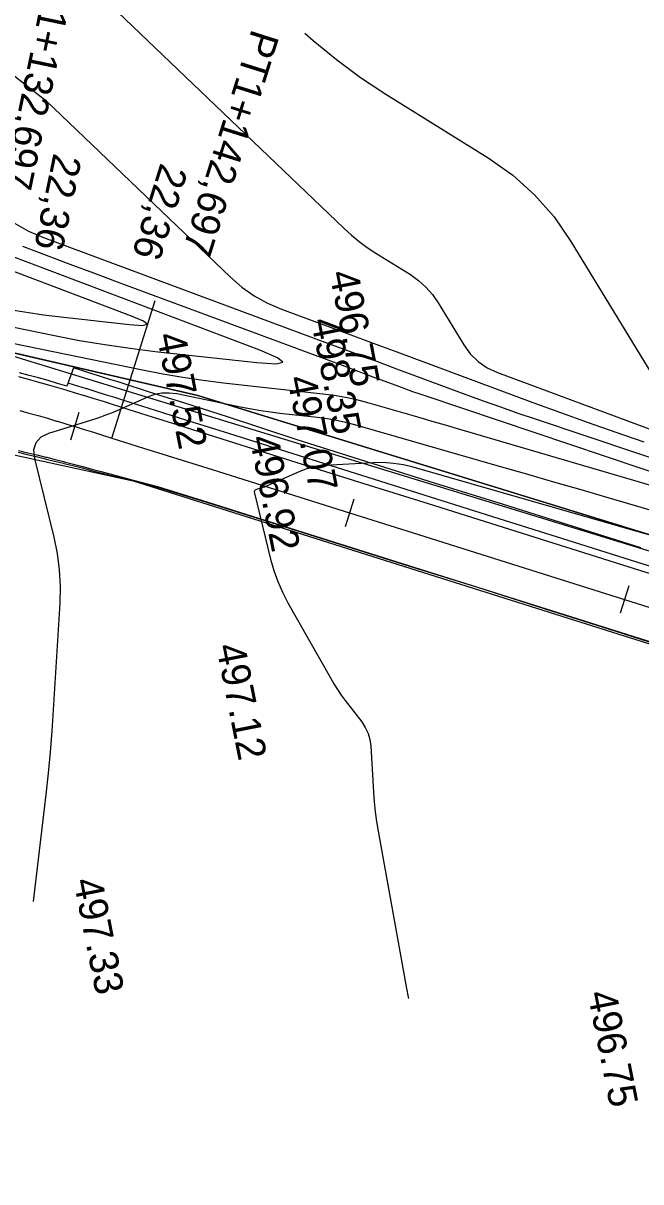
# Model space of a CAD drawing. Extents: x -636600 to -628587, y -1090963 to -1085869.
# Drawn here: x -629450.7 to -629407.9, y -1090418.2 to -1090337.9 of the extents above; entities that cross this region are included whole.
import ezdxf

# ---------------------------------------------------------------- set-up
doc = ezdxf.new("R2010")
doc.units = 0
for name, color, linetype in [('01_PARCELY_NÁVRH_PC', 7, 'Continuous'), ('21', 7, 'Continuous'), ('42', 7, 'Continuous'), ('dno příkopu', 7, 'Continuous'), ('Ex_Major Contours', 7, 'Continuous'), ('Ex_Minor Contours', 7, 'Continuous'), ('HEKTOMETRY20', 7, 'Continuous'), ('HL_BODY', 7, 'Continuous'), ('koty_vše', 7, 'Continuous'), ('PARCELY_NÁVRH_SILNICE_ŽELEZNICE', 7, 'Continuous'), ('POLOMERY', 7, 'Continuous'), ('situace_osa', 7, 'Continuous'), ('situace_těleso', 7, 'Continuous'), ('situace_vozovka', 7, 'Continuous')]:
    doc.layers.add(name, color=color, linetype=linetype)

msp = doc.modelspace()

# ---------------------------------------------------------------- linework, layer by layer
at = {"layer": '01_PARCELY_NÁVRH_PC'}
for points in [[(-629268.755, -1090411.534), (-629342.71, -1090393.203), (-629438.615, -1090363.656), (-629454.812, -1090359.914), (-629469.237, -1090360.635), (-629480.703, -1090362.631), (-629488.059, -1090365.855), (-629497.762, -1090372.287), (-629533.536, -1090406.901)], [(-629614.22, -1090480.347), (-629531.575, -1090411.653), (-629497.876, -1090379.366), (-629487.9, -1090372.141), (-629478.001, -1090367.828), (-629466.768, -1090365.926), (-629458.374, -1090366.246), (-629443.107, -1090369.59), (-629351.806, -1090398.382), (-629222.518, -1090430.761)]]:
    msp.add_lwpolyline(points, dxfattribs=at)
at = {"layer": '21'}
for p, q in [((-629454.812, -1090359.914), (-629438.615, -1090363.656)), ((-629438.615, -1090363.656), (-629342.71, -1090393.203))]:
    msp.add_line(p, q, dxfattribs=at)
at = {"layer": '42'}
msp.add_line((-629355.016, -1090390.474), (-629454.812, -1090359.914), dxfattribs=at)
at = {"layer": 'dno příkopu'}
msp.add_lwpolyline([(-629447.563, -1090362.817), (-629446.972, -1090362.994), (-629446.354, -1090363.183), (-629446.324, -1090363.192), (-629445.679, -1090363.391), (-629445.036, -1090363.591), (-629444.397, -1090363.792), (-629443.76, -1090363.992), (-629441.563, -1090364.684), (-629439.914, -1090365.203), (-629436.794, -1090366.185), (-629432.025, -1090367.686), (-629427.255, -1090369.187), (-629422.486, -1090370.688), (-629417.717, -1090372.189), (-629412.947, -1090373.691), (-629408.178, -1090375.192), (-629403.409, -1090376.693)], dxfattribs=at)
at = {"layer": 'Ex_Major Contours'}
for points in [[(-629451.338, -1090351.722), (-629450.357, -1090352.268), (-629449.314, -1090352.716), (-629429.62, -1090360.026), (-629428.42, -1090360.472), (-629427.221, -1090360.917), (-629426.021, -1090361.363), (-629424.822, -1090361.808), (-629420.024, -1090363.59), (-629418.822, -1090364.031), (-629417.618, -1090364.462), (-629416.41, -1090364.883), (-629415.199, -1090365.295), (-629401.296, -1090369.963)], [(-629399.652, -1090373.843), (-629410.145, -1090370.765), (-629412.027, -1090370.215), (-629413.91, -1090369.667), (-629415.793, -1090369.122), (-629417.678, -1090368.581), (-629427.718, -1090365.702), (-629428.355, -1090365.534), (-629428.998, -1090365.393), (-629429.646, -1090365.28), (-629430.299, -1090365.194), (-629432.923, -1090364.903), (-629433.578, -1090364.823), (-629434.231, -1090364.728), (-629434.881, -1090364.618), (-629435.529, -1090364.493), (-629440.077, -1090363.56), (-629440.598, -1090363.493), (-629441.109, -1090363.507), (-629441.612, -1090363.603), (-629442.106, -1090363.779), (-629444.064, -1090364.649), (-629444.556, -1090364.859), (-629445.054, -1090365.054), (-629445.557, -1090365.235), (-629446.066, -1090365.401), (-629448.963, -1090366.301), (-629449.514, -1090366.561), (-629449.861, -1090366.937), (-629450.004, -1090367.428), (-629449.943, -1090368.035), (-629448.604, -1090373.487), (-629448.37, -1090374.621), (-629448.223, -1090375.763), (-629448.164, -1090376.913), (-629448.191, -1090378.071), (-629448.644, -1090385.47), (-629448.744, -1090386.935), (-629448.863, -1090388.399), (-629449.003, -1090389.861), (-629449.163, -1090391.321), (-629450.027, -1090398.744)]]:
    msp.add_lwpolyline(points, dxfattribs=at)
at = {"layer": 'Ex_Minor Contours'}
for points in [[(-629444.721, -1090336.552), (-629428.483, -1090352.074), (-629427.961, -1090352.547), (-629427.418, -1090352.992), (-629426.852, -1090353.408), (-629426.264, -1090353.795), (-629423.867, -1090355.287), (-629423.296, -1090355.689), (-629422.784, -1090356.148), (-629422.33, -1090356.665), (-629421.934, -1090357.239), (-629420.165, -1090360.142), (-629419.707, -1090360.776), (-629419.164, -1090361.309), (-629418.538, -1090361.74), (-629417.828, -1090362.07), (-629407.913, -1090365.752), (-629406.682, -1090366.204)], [(-629431.185, -1090338.54), (-629430.615, -1090339.057), (-629429.001, -1090340.377), (-629427.321, -1090341.612), (-629425.575, -1090342.762), (-629418.46, -1090347.19), (-629416.767, -1090348.382), (-629415.246, -1090349.745), (-629413.898, -1090351.279), (-629412.722, -1090352.983), (-629405.777, -1090364.386)], [(-629451.503, -1090341.381), (-629449.15, -1090343.223), (-629436.348, -1090355.46), (-629435.549, -1090356.151), (-629434.693, -1090356.751), (-629433.779, -1090357.259), (-629432.809, -1090357.675), (-629428.812, -1090359.159), (-629427.813, -1090359.53), (-629426.814, -1090359.901), (-629425.815, -1090360.272), (-629424.815, -1090360.643), (-629415.358, -1090364.155), (-629413.446, -1090364.856), (-629411.529, -1090365.543), (-629409.606, -1090366.214), (-629407.678, -1090366.869)], [(-629462.123, -1090356.723), (-629448.552, -1090359.507), (-629446.814, -1090359.843), (-629445.069, -1090360.138), (-629443.318, -1090360.393), (-629441.561, -1090360.608), (-629434.52, -1090361.386), (-629433.187, -1090361.478), (-629432.708, -1090361.365), (-629433.084, -1090361.048), (-629434.313, -1090360.525), (-629458.293, -1090351.474)], [(-629451.677, -1090357.694), (-629450.496, -1090357.894), (-629449.311, -1090358.067), (-629448.121, -1090358.212), (-629443.355, -1090358.739), (-629442.452, -1090358.802), (-629442.128, -1090358.725), (-629442.382, -1090358.51), (-629443.215, -1090358.156), (-629459.449, -1090352.028)], [(-629450.774, -1090353.321), (-629449.131, -1090353.94), (-629447.488, -1090354.556), (-629445.844, -1090355.17), (-629444.199, -1090355.782), (-629428.607, -1090361.57), (-629428.117, -1090361.752), (-629427.628, -1090361.934), (-629427.138, -1090362.115), (-629426.648, -1090362.297), (-629424.689, -1090363.025), (-629424.199, -1090363.205), (-629423.707, -1090363.381), (-629423.214, -1090363.553), (-629422.719, -1090363.721), (-629397.971, -1090372.03)], [(-629396.621, -1090373.005), (-629420.656, -1090365.954), (-629421.424, -1090365.73), (-629422.193, -1090365.506), (-629422.962, -1090365.284), (-629423.731, -1090365.062), (-629426.81, -1090364.18), (-629427.582, -1090363.976), (-629428.362, -1090363.805), (-629429.148, -1090363.667), (-629429.94, -1090363.563), (-629436.831, -1090362.801), (-629438.242, -1090362.629), (-629439.649, -1090362.424), (-629441.05, -1090362.187), (-629442.446, -1090361.917), (-629454.081, -1090359.53)], [(-629407.422, -1090373.303), (-629423.668, -1090368.646), (-629424.354, -1090368.48), (-629425.047, -1090368.372), (-629425.746, -1090368.322), (-629426.452, -1090368.331), (-629429.812, -1090368.513), (-629430.255, -1090368.557), (-629430.689, -1090368.641), (-629431.114, -1090368.764), (-629431.529, -1090368.926), (-629433.813, -1090369.94), (-629433.902, -1090369.978), (-629433.993, -1090370.014), (-629434.085, -1090370.047), (-629434.177, -1090370.077), (-629434.549, -1090370.192), (-629434.628, -1090370.23), (-629434.677, -1090370.283), (-629434.697, -1090370.353), (-629434.689, -1090370.439), (-629433.564, -1090375.018), (-629433.343, -1090375.802), (-629433.07, -1090376.565), (-629432.744, -1090377.308), (-629432.367, -1090378.03), (-629429.409, -1090383.248), (-629429.171, -1090383.652), (-629428.92, -1090384.046), (-629428.656, -1090384.432), (-629428.379, -1090384.809), (-629427.243, -1090386.301), (-629426.991, -1090386.686), (-629426.803, -1090387.094), (-629426.679, -1090387.526), (-629426.619, -1090387.982), (-629426.427, -1090391.16), (-629426.376, -1090391.844), (-629426.304, -1090392.526), (-629426.212, -1090393.205), (-629426.1, -1090393.882), (-629424.123, -1090404.793), (-629424.012, -1090405.391), (-629423.998, -1090405.465)]]:
    msp.add_lwpolyline(points, dxfattribs=at)
at = {"layer": 'HEKTOMETRY20'}
for points in [[(-629446.867, -1090364.856), (-629447.453, -1090366.768)], [(-629427.781, -1090370.856), (-629428.381, -1090372.764)], [(-629408.703, -1090376.861), (-629409.304, -1090378.769)]]:
    msp.add_lwpolyline(points, dxfattribs=at)
at = {"layer": 'HL_BODY'}
msp.add_lwpolyline([(-629444.585, -1090366.615), (-629441.583, -1090357.077)], dxfattribs=at)
at = {"layer": 'PARCELY_NÁVRH_SILNICE_ŽELEZNICE'}
msp.add_lwpolyline([(-629605.575, -1090296.86), (-629591.052, -1090304.21), (-629561.855, -1090321.748), (-629545.359, -1090334.769), (-629498.696, -1090345.634), (-629454.812, -1090359.914), (-629438.615, -1090363.656), (-629342.71, -1090393.203), (-629268.755, -1090411.534), (-629236.985, -1090420.294), (-629204.969, -1090428.241), (-629188.944, -1090431.171), (-629176.974, -1090420.684), (-629160.151, -1090425.271), (-629130.105, -1090434.667)], dxfattribs=at)
at = {"layer": 'POLOMERY'}
msp.add_lwpolyline([(-629444.585, -1090366.615), (-629441.583, -1090357.077)], dxfattribs=at)
at = {"layer": 'situace_osa'}
msp.add_lwpolyline([(-629450.973, -1090364.708), (-629450.329, -1090364.883), (-629449.687, -1090365.062), (-629449.047, -1090365.247), (-629448.407, -1090365.435), (-629448.348, -1090365.452), (-629447.769, -1090365.626), (-629447.16, -1090365.812), (-629447.131, -1090365.821), (-629446.494, -1090366.017), (-629445.857, -1090366.216), (-629445.221, -1090366.415), (-629444.585, -1090366.615), (-629442.389, -1090367.307), (-629440.739, -1090367.826), (-629437.619, -1090368.808), (-629432.85, -1090370.309), (-629428.081, -1090371.81), (-629423.311, -1090373.311), (-629418.542, -1090374.812), (-629413.773, -1090376.314), (-629409.004, -1090377.815), (-629404.234, -1090379.316)], dxfattribs=at)
at = {"layer": 'situace_těleso'}
for points in [[(-629407.875, -1090374.229), (-629412.645, -1090372.731), (-629417.415, -1090371.232), (-629422.186, -1090369.734), (-629426.958, -1090368.243), (-629431.726, -1090366.738), (-629436.476, -1090365.176), (-629439.592, -1090364.182), (-629441.24, -1090363.656), (-629443.434, -1090362.956), (-629444.071, -1090362.753), (-629444.711, -1090362.549), (-629445.354, -1090362.346), (-629446.002, -1090362.142), (-629446.032, -1090362.133), (-629446.653, -1090361.94), (-629447.248, -1090361.759), (-629447.69, -1090363.023), (-629448.343, -1090362.828), (-629448.999, -1090362.637), (-629449.659, -1090362.45), (-629450.323, -1090362.269), (-629450.99, -1090362.093)], [(-629451.078, -1090367.598), (-629450.449, -1090367.747), (-629449.82, -1090367.902), (-629449.188, -1090368.062), (-629449.13, -1090368.078), (-629448.552, -1090368.216), (-629447.943, -1090368.364), (-629447.914, -1090368.372), (-629447.274, -1090368.53), (-629446.632, -1090368.692), (-629445.988, -1090368.855), (-629445.342, -1090369.019), (-629443.107, -1090369.59), (-629441.429, -1090370.018), (-629438.3, -1090370.97), (-629433.528, -1090372.462), (-629428.765, -1090373.983), (-629423.993, -1090375.475), (-629419.218, -1090376.96), (-629414.453, -1090378.473), (-629409.688, -1090379.989), (-629404.923, -1090381.505)]]:
    msp.add_lwpolyline(points, dxfattribs=at)
at = {"layer": 'situace_vozovka'}
for points in [[(-629451.059, -1090362.36), (-629450.393, -1090362.534), (-629449.732, -1090362.714), (-629449.073, -1090362.898), (-629448.418, -1090363.086), (-629447.766, -1090363.278), (-629447.706, -1090363.296), (-629447.117, -1090363.473), (-629446.5, -1090363.661), (-629446.471, -1090363.67), (-629445.827, -1090363.868), (-629445.186, -1090364.068), (-629444.547, -1090364.269), (-629443.91, -1090364.469), (-629441.713, -1090365.16), (-629440.064, -1090365.68), (-629436.944, -1090366.662), (-629432.175, -1090368.163), (-629427.405, -1090369.664), (-629422.636, -1090371.165), (-629417.867, -1090372.666), (-629413.097, -1090374.167), (-629408.328, -1090375.669), (-629403.559, -1090377.17)], [(-629451.047, -1090367.487), (-629450.417, -1090367.632), (-629449.785, -1090367.783), (-629449.151, -1090367.938), (-629449.092, -1090367.952), (-629448.516, -1090368.097), (-629447.909, -1090368.252), (-629447.88, -1090368.26), (-629447.241, -1090368.425), (-629446.601, -1090368.593), (-629445.959, -1090368.763), (-629445.315, -1090368.934), (-629443.088, -1090369.527), (-629441.415, -1090369.972), (-629438.295, -1090370.954), (-629433.526, -1090372.455), (-629428.756, -1090373.956), (-629423.987, -1090375.458), (-629419.218, -1090376.959), (-629414.448, -1090378.46), (-629409.679, -1090379.961), (-629404.91, -1090381.462)]]:
    msp.add_lwpolyline(points, dxfattribs=at)

# ---------------------------------------------------------------- texts
at = {"layer": 'HL_BODY'}
for s, rotation, p in [('KP1+132,697', 258.258, (-629448.848, -1090333.203)), ('PT1+142,697', 252.52842, (-629434.852, -1090338.19))]:
    msp.add_text(s, height=2, rotation=rotation, dxfattribs=at).set_placement(p)
at = {"layer": 'koty_vše'}
for s, p in [('496.75', (-629429.491, -1090355.172)), ('498.35', (-629430.776, -1090358.46)), ('497.52', (-629441.482, -1090359.481)), ('497.07', (-629432.42, -1090362.459)), ('496.92', (-629435.034, -1090366.6)), ('497.12', (-629437.35, -1090381.046)), ('497.33', (-629447.248, -1090397.304)), ('496.75', (-629411.579, -1090405.112))]:
    msp.add_text(s, height=2, rotation=281.21136, dxfattribs=at).set_placement(p)
at = {"layer": 'POLOMERY'}
for rotation, p in [(258.258, (-629448.613, -1090346.811)), (252.52842, (-629441.183, -1090347.479))]:
    msp.add_text('22,36', height=2, rotation=rotation, dxfattribs=at).set_placement(p)

doc.saveas('drawing.dxf')
